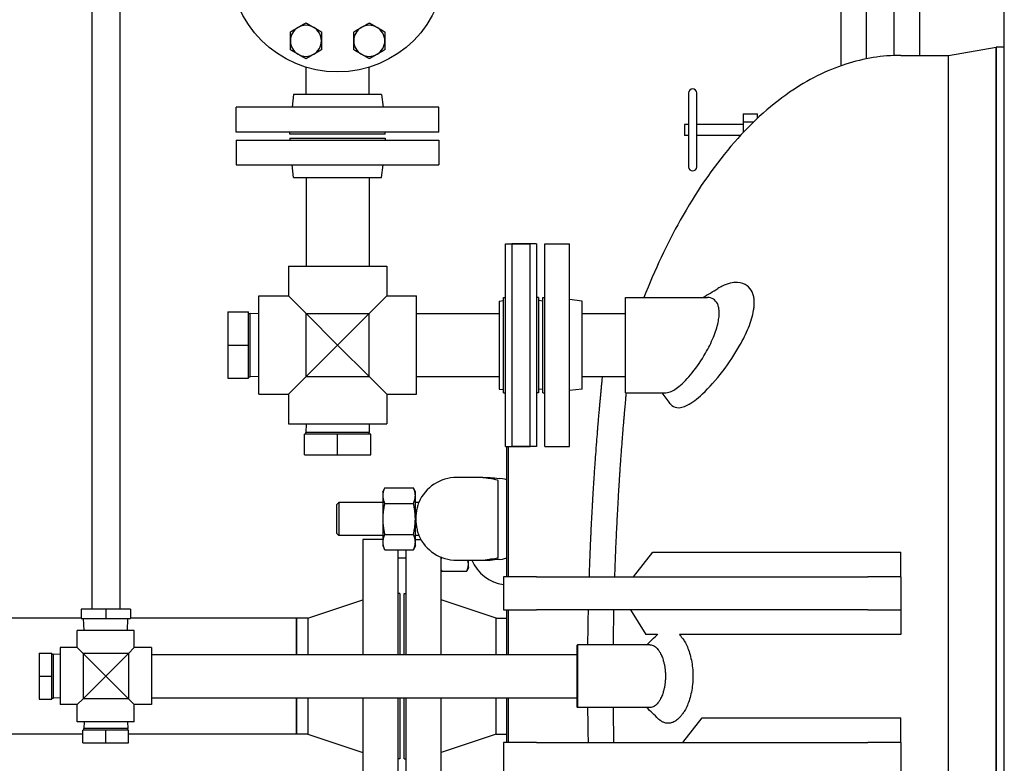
# Model space of a CAD drawing. Header units: inches. Extents: x 24 to 1128, y -94 to 748.
# Tile 480 of 546: x 464 to 494, y 577 to 600. Entities that reach past the tile are written whole.
import ezdxf

# ---------------------------------------------------------------- set-up
doc = ezdxf.new("R2010")
doc.units = ezdxf.units.IN
doc.header["$LTSCALE"] = 32
doc.header["$MEASUREMENT"] = 0
doc.layers.add('Dimension (ANSI)', color=7, linetype='Continuous', lineweight=25)
doc.layers.add('Visible (ANSI)', color=7, linetype='Continuous', lineweight=30)
doc.styles.add('Note Text (ANSI)', font='tahoma.ttf')
doc.dimstyles.new('Architectural (ANSI)', dxfattribs={"dimscale": 32, "dimtxt": 0.125, "dimasz": 0.098425, "dimexe": 0.125, "dimexo": 0.0625, "dimgap": 0.031496, "dimtad": 0, "dimtih": 1, "dimtoh": 1, "dimdec": 4, "dimrnd": 1e-08, "dimzin": 3, "dimdsep": 46, "dimlunit": 4, "dimtxsty": 'Note Text (ANSI)', "dimcen": 0.09, "dimdle": 0.393701, "dimclrd": 256, "dimclre": 256, "dimclrt": 256, "dimadec": 0, "dimazin": 3, "dimtfac": 0.96, "dimtofl": 0, "dimtmove": 0, "dimatfit": 3, "dimfxl": 1, "dimfrac": 2, "dimtolj": 1, "dimtzin": 12, "dimlwd": -1, "dimlwe": -1, "dimarcsym": 0})

# ---------------------------------------------------------------- blocks, each defined once
blk = doc.blocks.new('*D22')
at = {"layer": 'Defpoints', "color": 0, "transparency": 16777216}
for p in [(450.012, 697.62), (363.389, 480.059), (493.915, 480.059)]:
    blk.add_point(p, dxfattribs=at)
at = {"layer": 'Dimension (ANSI)', "transparency": 16777216}
for p, q in [((448.012, 697.62), (359.389, 697.62)), ((363.389, 694.471), (363.389, 595.373)), ((363.389, 483.209), (363.389, 588.307)), ((491.915, 480.059), (359.389, 480.059))]:
    blk.add_line(p, q, dxfattribs=at)
for points in [[(362.864, 694.471), (363.914, 694.471), (363.389, 697.62)], [(362.864, 483.209), (363.914, 483.209), (363.389, 480.059)]]:
    blk.add_solid(points, dxfattribs=at)
at = {"layer": 'Dimension (ANSI)', "transparency": 16777216, "insert": (350.24, 594.365), "char_height": 4, "attachment_point": 1, "style": 'Note Text (ANSI)'}
blk.add_mtext('\\A1;18\'-1 9/16"', dxfattribs=at)

msp = doc.modelspace()

# ---------------------------------------------------------------- linework, layer by layer
at = {"layer": 'Visible (ANSI)'}
for p, q in [((491.35199, 611.37141), (491.35199, 598.62141)), ((493.91529, 496.38341), (493.91529, 606.05891)), ((489.74449, 605.37141), (489.74449, 598.51688)), ((490.58449, 605.37141), (490.58449, 598.61737)), ((466.36449, 603.62141), (466.36449, 581.89314)), ((467.20449, 603.62141), (467.20449, 581.89314)), ((488.97699, 600.67091), (488.97699, 598.30489)), ((492.23014, 598.62141), (493.66727, 598.87141)), ((493.66727, 598.87141), (493.66727, 560.87141)), ((493.91529, 598.87141), (493.66727, 598.87141)), ((493.66727, 560.87141), (493.66727, 598.87141)), ((490.79029, 598.62141), (492.23014, 598.62141)), ((492.23014, 561.12141), (492.23014, 598.62141)), ((492.23014, 561.12141), (492.23014, 598.62141)), ((472.83449, 597.43641), (472.83449, 598.26336)), ((474.73449, 597.43641), (474.73449, 598.26336)), ((472.45615, 597.43641), (472.40949, 597.05641)), ((475.11283, 597.43641), (472.45615, 597.43641)), ((475.11283, 597.43641), (475.15949, 597.05641)), ((484.38299, 597.48755), (484.38299, 595.25527)), ((484.63102, 595.25527), (484.63102, 597.48755)), ((476.84449, 597.05641), (470.72449, 597.05641)), ((470.72449, 596.30641), (470.72449, 597.05641)), ((476.84449, 596.30641), (476.84449, 597.05641)), ((486.03063, 596.85443), (486.4637, 596.85443)), ((486.03063, 596.85443), (486.03063, 596.61292)), ((486.4637, 596.7227), (486.4637, 596.85443)), ((484.25898, 596.53873), (484.25898, 596.20409)), ((484.38299, 596.53873), (484.25898, 596.53873)), ((486.03063, 596.53873), (484.63102, 596.53873)), ((486.03063, 596.61292), (486.34836, 596.61292)), ((486.03063, 596.61292), (486.03063, 596.29095)), ((476.84449, 596.30641), (470.72449, 596.30641)), ((472.34449, 596.24641), (472.34449, 596.30641)), ((475.22449, 596.24641), (472.34449, 596.24641)), ((472.34449, 596.12141), (475.22449, 596.12141)), ((472.34449, 596.12141), (472.34449, 596.06141)), ((475.22449, 596.24641), (475.22449, 596.30641)), ((475.22449, 596.12141), (475.22449, 596.06141)), ((484.38299, 596.20409), (484.25898, 596.20409)), ((485.94961, 596.20409), (484.63102, 596.20409)), ((470.72449, 596.06141), (476.84449, 596.06141)), ((470.72449, 596.06141), (470.72449, 595.31141)), ((476.84449, 596.06141), (476.84449, 595.31141)), ((470.72449, 595.31141), (476.84449, 595.31141)), ((472.45615, 594.93141), (472.40949, 595.31141)), ((475.11283, 594.93141), (475.15949, 595.31141)), ((472.45615, 594.93141), (475.11283, 594.93141)), ((472.83449, 594.93141), (472.83449, 592.25141)), ((474.73449, 594.93141), (474.73449, 592.25141)), ((478.84949, 586.81141), (478.84949, 592.93141)), ((478.84949, 592.93141), (479.59949, 592.93141)), ((479.04199, 592.93141), (479.04199, 586.81141)), ((479.79199, 592.93141), (479.04199, 592.93141)), ((479.59949, 586.81141), (479.59949, 592.93141)), ((479.79199, 592.93141), (479.79199, 586.81141)), ((480.03699, 586.81141), (480.03699, 592.93141)), ((480.03699, 592.93141), (480.78699, 592.93141)), ((480.78699, 586.81141), (480.78699, 592.93141)), ((472.29949, 592.25141), (475.26949, 592.25141)), ((472.29949, 592.25141), (472.29949, 591.35641)), ((475.26949, 592.25141), (475.26949, 591.35641)), ((471.40449, 588.38641), (471.40449, 591.35641)), ((471.40449, 591.35641), (472.29949, 591.35641)), ((472.83249, 590.82341), (472.29949, 591.35641)), ((475.26949, 591.35641), (474.73649, 590.82341)), ((475.26949, 591.35641), (476.16449, 591.35641)), ((476.16449, 588.38641), (476.16449, 591.35641)), ((478.66199, 591.19975), (478.78949, 591.21541)), ((478.66199, 591.19975), (478.66199, 588.54307)), ((478.78949, 588.43141), (478.78949, 591.31141)), ((478.78949, 591.31141), (478.84949, 591.31141)), ((479.85199, 591.31141), (479.79199, 591.31141)), ((479.85199, 591.31141), (479.85199, 588.43141)), ((479.97699, 591.20006), (479.85199, 591.21541)), ((479.97699, 588.43141), (479.97699, 591.31141)), ((479.97699, 591.31141), (480.03699, 591.31141)), ((481.16699, 591.19975), (480.78699, 591.24641)), ((481.16699, 588.54307), (481.16699, 591.19975)), ((482.47699, 588.43391), (482.47699, 591.30891)), ((482.47699, 591.30891), (484.95377, 591.30891)), ((470.47449, 590.87141), (471.09449, 590.87141)), ((470.47449, 590.87141), (470.47449, 589.87141)), ((471.09449, 589.87141), (471.09449, 590.87141)), ((471.09449, 590.82789), (471.14783, 590.82789)), ((471.14783, 588.91493), (471.14783, 590.82789)), ((471.40449, 590.81986), (471.14783, 590.82789)), ((472.83249, 588.91941), (472.83249, 590.82341)), ((473.78449, 589.87141), (472.83249, 590.82341)), ((472.83249, 590.82341), (474.73649, 590.82341)), ((474.73649, 590.82341), (473.78449, 589.87141)), ((474.73649, 588.91941), (474.73649, 590.82341)), ((476.16449, 590.82141), (478.66199, 590.82141)), ((481.16699, 590.82141), (482.47699, 590.82141)), ((481.16699, 590.82141), (482.47699, 590.82141)), ((470.47449, 589.87141), (471.09449, 589.87141)), ((470.47449, 589.87141), (470.47449, 588.87141)), ((471.09449, 588.87141), (471.09449, 589.87141)), ((472.83249, 588.91941), (473.78449, 589.87141)), ((473.78449, 589.87141), (474.73649, 588.91941)), ((470.47449, 588.87141), (471.09449, 588.87141)), ((471.09449, 588.91493), (471.14783, 588.91493)), ((471.40449, 588.92295), (471.14783, 588.91493)), ((472.29949, 588.38641), (472.83249, 588.91941)), ((472.83249, 588.91941), (474.73649, 588.91941)), ((474.73649, 588.91941), (475.26949, 588.38641)), ((476.16449, 588.92141), (478.66199, 588.92141)), ((481.16699, 588.92141), (482.47699, 588.92141)), ((481.16699, 588.92141), (482.47699, 588.92141)), ((471.40449, 588.38641), (472.29949, 588.38641)), ((472.29949, 588.38641), (472.29949, 587.49141)), ((475.26949, 588.38641), (476.16449, 588.38641)), ((475.26949, 588.38641), (475.26949, 587.49141)), ((478.66199, 588.54307), (478.78949, 588.52741)), ((478.78949, 588.43141), (478.84949, 588.43141)), ((479.85199, 588.43141), (479.79199, 588.43141)), ((479.97699, 588.54276), (479.85199, 588.52741)), ((479.97699, 588.43141), (480.03699, 588.43141)), ((481.16699, 588.54307), (480.78699, 588.49641)), ((482.47699, 588.43391), (483.69441, 588.43391)), ((472.29949, 587.49141), (475.26949, 587.49141)), ((472.83603, 587.49141), (472.82801, 587.23475)), ((474.73294, 587.49141), (474.74096, 587.23475)), ((472.78449, 586.56141), (472.78449, 587.18141)), ((473.78449, 587.18141), (472.78449, 587.18141)), ((474.74096, 587.23475), (472.82801, 587.23475)), ((472.82801, 587.18141), (472.82801, 587.23475)), ((474.78449, 587.18141), (473.78449, 587.18141)), ((473.78449, 586.56141), (473.78449, 587.18141)), ((474.74096, 587.18141), (474.74096, 587.23475)), ((474.78449, 586.56141), (474.78449, 587.18141)), ((478.84949, 586.81141), (479.59949, 586.81141)), ((478.88144, 586.81135), (478.88144, 582.87141)), ((478.94394, 582.87141), (478.94394, 586.81135)), ((479.79199, 586.81141), (479.04199, 586.81141)), ((480.03699, 586.81141), (480.78699, 586.81141)), ((472.78449, 586.56141), (473.78449, 586.56141)), ((473.78449, 586.56141), (474.78449, 586.56141)), ((477.63144, 585.87141), (477.38144, 585.87141)), ((478.16838, 585.87141), (477.63144, 585.87141)), ((478.16838, 585.87141), (478.3947, 585.87141)), ((478.63144, 585.4344), (478.63144, 585.77436)), ((475.14744, 585.43391), (475.20606, 585.5596)), ((475.14744, 585.43391), (475.14744, 585.32506)), ((475.20606, 585.5596), (476.07283, 585.5596)), ((476.13144, 585.43391), (476.07283, 585.5596)), ((476.13144, 585.32506), (476.13144, 585.43391)), ((478.63144, 583.80842), (478.63144, 585.4344)), ((473.75644, 585.05891), (473.81894, 585.12141)), ((473.81894, 585.12141), (473.81894, 584.12141)), ((475.14744, 585.12141), (473.81894, 585.12141)), ((475.14744, 585.32506), (475.14744, 584.62141)), ((476.13144, 584.62141), (476.13144, 585.32506)), ((476.2358, 585.12141), (476.13144, 585.12141)), ((473.75644, 584.18391), (473.75644, 585.05891)), ((475.20606, 585.09051), (476.07283, 585.09051)), ((475.14744, 584.62141), (475.14744, 583.91776)), ((476.13144, 583.91776), (476.13144, 584.62141)), ((473.75644, 584.18391), (473.81894, 584.12141)), ((475.14744, 584.12141), (473.81894, 584.12141)), ((474.54529, 583.99641), (474.54529, 580.52891)), ((475.14744, 583.99641), (474.54529, 583.99641)), ((475.14744, 583.91776), (475.14744, 583.80891)), ((475.20606, 584.15231), (476.07283, 584.15231)), ((476.2358, 584.12141), (476.13144, 584.12141)), ((476.13144, 583.99641), (476.29891, 583.99641)), ((476.13144, 583.80891), (476.13144, 583.91776)), ((475.14744, 583.80891), (475.20606, 583.68322)), ((475.20606, 583.68322), (476.07283, 583.68322)), ((475.60529, 583.68322), (475.60529, 580.52891)), ((475.85029, 580.52891), (475.85029, 583.68322)), ((476.13144, 583.80891), (476.07283, 583.68322)), ((478.63144, 583.46846), (478.63144, 583.80842)), ((482.71777, 582.87141), (483.30616, 583.61664)), ((483.30616, 583.61664), (490.79029, 583.61664)), ((490.79029, 582.87141), (490.79029, 583.61664)), ((475.85029, 583.43391), (475.60529, 583.43391)), ((476.91029, 580.52891), (476.91029, 583.4636)), ((476.92639, 583.45675), (476.9275, 583.45675)), ((477.38144, 583.37141), (477.63144, 583.37141)), ((477.63144, 583.37141), (478.16838, 583.37141)), ((477.73352, 583.24896), (477.73352, 583.37141)), ((478.16838, 583.37141), (478.3947, 583.37141)), ((476.91029, 583.0757), (476.92625, 583.04148)), ((476.92639, 583.04118), (477.68165, 583.04118)), ((477.73352, 583.15241), (477.68179, 583.04148)), ((477.73352, 583.15241), (477.73352, 583.24896)), ((479.79029, 582.87141), (478.79029, 582.87141)), ((478.79029, 582.87141), (478.79029, 581.87141)), ((479.79029, 582.87141), (489.79029, 582.87141)), ((490.79029, 582.87141), (489.79029, 582.87141)), ((490.79029, 582.87141), (490.79029, 581.87141)), ((472.88529, 581.62141), (474.54529, 582.18141)), ((475.66529, 582.37141), (475.60529, 582.37141)), ((475.66529, 582.37141), (475.66529, 580.52891)), ((475.79029, 580.52891), (475.79029, 582.37141)), ((475.79029, 582.37141), (475.85029, 582.37141)), ((478.57029, 581.62141), (476.91029, 582.18141)), ((466.03646, 581.89314), (466.03646, 581.61755)), ((466.78449, 581.89314), (466.03646, 581.89314)), ((466.78449, 581.89314), (466.78449, 581.61755)), ((467.53252, 581.89314), (466.78449, 581.89314)), ((467.53252, 581.89314), (467.53252, 581.61755)), ((478.79029, 581.87141), (479.79029, 581.87141)), ((478.88144, 581.87139), (478.88144, 580.5289)), ((478.94394, 580.5289), (478.94394, 581.87139)), ((489.79029, 581.87141), (479.79029, 581.87141)), ((482.62962, 581.87141), (483.08616, 581.12618)), ((489.79029, 581.87141), (490.79029, 581.87141)), ((490.79029, 581.87141), (490.79029, 581.12618)), ((466.03646, 581.62141), (463.54529, 581.62141)), ((466.03646, 581.61755), (466.78449, 581.61755)), ((466.12714, 581.25141), (466.1157, 581.61755)), ((466.78449, 581.61755), (467.53252, 581.61755)), ((467.44184, 581.25141), (467.45328, 581.61755)), ((472.54529, 581.62141), (467.53252, 581.62141)), ((472.54529, 581.62141), (472.54529, 580.52891)), ((472.88529, 581.62141), (472.54529, 581.62141)), ((472.54529, 580.52891), (472.54529, 581.62141)), ((472.88529, 581.62141), (472.88529, 580.52891)), ((478.57029, 580.52891), (478.57029, 581.62141)), ((478.57029, 581.62141), (478.88144, 581.62141)), ((467.64549, 581.25141), (465.92349, 581.25141)), ((465.92349, 580.73241), (465.92349, 581.25141)), ((467.64549, 580.73241), (467.64549, 581.25141)), ((483.43402, 581.12618), (483.08616, 581.12618)), ((465.40449, 580.73241), (465.40449, 579.01041)), ((465.92349, 580.73241), (465.40449, 580.73241)), ((466.10049, 580.55541), (465.92349, 580.73241)), ((467.64549, 580.73241), (467.46849, 580.55541)), ((468.16449, 580.73241), (467.64549, 580.73241)), ((468.16449, 580.73241), (468.16449, 579.01041)), ((481.01348, 580.80578), (481.0291, 580.82141)), ((481.01348, 578.93703), (481.01348, 580.80578)), ((481.0291, 580.82141), (481.0291, 578.92141)), ((483.21051, 580.82141), (481.0291, 580.82141)), ((464.77449, 580.56141), (465.15449, 580.56141)), ((464.77449, 580.56141), (464.77449, 579.87141)), ((465.15449, 579.87141), (465.15449, 580.56141)), ((465.15449, 580.53478), (465.20783, 580.53478)), ((465.20783, 579.20804), (465.20783, 580.53478)), ((465.40449, 580.52863), (465.20783, 580.53478)), ((466.10049, 580.55541), (466.10049, 579.18741)), ((466.78449, 579.87141), (466.10049, 580.55541)), ((467.46849, 580.55541), (466.10049, 580.55541)), ((467.46849, 580.55541), (466.78449, 579.87141)), ((467.46849, 580.55541), (467.46849, 579.18741)), ((468.16449, 580.52891), (481.01348, 580.52891)), ((464.77449, 579.87141), (465.15449, 579.87141)), ((464.77449, 579.87141), (464.77449, 579.18141)), ((465.15449, 579.18141), (465.15449, 579.87141)), ((466.10049, 579.18741), (466.78449, 579.87141)), ((466.78449, 579.87141), (467.46849, 579.18741)), ((464.77449, 579.18141), (465.15449, 579.18141)), ((465.15449, 579.20804), (465.20783, 579.20804)), ((465.40449, 579.21418), (465.20783, 579.20804)), ((465.92349, 579.01041), (466.10049, 579.18741)), ((467.46849, 579.18741), (466.10049, 579.18741)), ((467.46849, 579.18741), (467.64549, 579.01041)), ((468.16449, 579.21391), (481.01348, 579.21391)), ((472.54529, 579.21391), (472.54529, 578.12141)), ((472.54529, 578.12141), (472.54529, 579.21391)), ((472.88529, 579.21391), (472.88529, 578.12141)), ((474.54529, 579.21391), (474.54529, 575.74641)), ((475.60529, 579.21391), (475.60529, 576.05952)), ((475.66529, 579.21391), (475.66529, 577.37141)), ((475.79029, 577.37141), (475.79029, 579.21391)), ((475.85029, 576.05952), (475.85029, 579.21391)), ((476.91029, 576.27922), (476.91029, 579.21391)), ((478.57029, 578.12141), (478.57029, 579.21391)), ((478.88144, 579.21392), (478.88144, 577.87142)), ((478.94394, 577.87142), (478.94394, 579.21392)), ((465.92349, 579.01041), (465.40449, 579.01041)), ((465.92349, 578.49141), (465.92349, 579.01041)), ((468.16449, 579.01041), (467.64549, 579.01041)), ((467.64549, 578.49141), (467.64549, 579.01041)), ((481.01348, 578.93703), (481.0291, 578.92141)), ((483.21051, 578.92141), (481.0291, 578.92141)), ((484.2095, 577.87141), (484.79132, 578.61565)), ((484.79132, 578.61565), (490.79029, 578.61565)), ((490.79029, 577.87141), (490.79029, 578.61565)), ((467.64549, 578.49141), (465.92349, 578.49141)), ((466.12726, 578.49141), (466.12112, 578.29475)), ((467.44786, 578.29475), (466.12112, 578.29475)), ((466.12112, 578.24141), (466.12112, 578.29475)), ((467.44171, 578.49141), (467.44786, 578.29475)), ((467.44786, 578.24141), (467.44786, 578.29475)), ((466.09449, 578.12141), (463.54529, 578.12141)), ((466.78449, 578.24141), (466.09449, 578.24141)), ((466.09449, 577.86141), (466.09449, 578.24141)), ((467.47449, 578.24141), (466.78449, 578.24141)), ((466.78449, 577.86141), (466.78449, 578.24141)), ((467.47449, 577.86141), (467.47449, 578.24141)), ((472.54529, 578.12141), (467.47449, 578.12141)), ((472.88529, 578.12141), (472.54529, 578.12141)), ((472.88529, 578.12141), (474.54529, 577.56141)), ((478.57029, 578.12141), (476.91029, 577.56141)), ((478.57029, 578.12141), (478.88144, 578.12141)), ((466.09449, 577.86141), (466.78449, 577.86141)), ((466.78449, 577.86141), (467.47449, 577.86141)), ((479.79029, 577.87141), (478.79029, 577.87141)), ((478.79029, 577.87141), (478.79029, 576.87141)), ((479.79029, 577.87141), (489.79029, 577.87141)), ((490.79029, 577.87141), (489.79029, 577.87141)), ((490.79029, 577.87141), (490.79029, 576.87141)), ((475.66529, 577.37141), (475.60529, 577.37141)), ((475.79029, 577.37141), (475.85029, 577.37141))]:
    msp.add_line(p, q, dxfattribs=at)
msp.add_circle((473.78449, 601.37141), 3.25, dxfattribs=at)
for centre, radius, start, end in [((472.82778, 599.06171), 0.469, 120, 180), ((472.82778, 599.06171), 0.469, 60, 120), ((472.82778, 599.06171), 0.469, 0, 60), ((474.7412, 599.06171), 0.469, 120, 180), ((474.7412, 599.06171), 0.469, 60, 120), ((474.7412, 599.06171), 0.469, 0, 60), ((472.82778, 599.06171), 0.469, 180, 240), ((472.82778, 599.06171), 0.469, 300, 0), ((474.7412, 599.06171), 0.469, 180, 240), ((474.7412, 599.06171), 0.469, 300, 0), ((472.82778, 599.06171), 0.469, 240, 300), ((474.7412, 599.06171), 0.469, 240, 300), ((484.50701, 597.48755), 0.12402, 0, 180), ((484.50701, 595.25527), 0.12402, 180, 0), ((477.38144, 584.62141), 1.25, 90, 156.421822), ((477.38144, 584.62141), 1.25, 203.578178, 270), ((478.98352, 583.87141), 1.25, 203.578178, 261.107399)]:
    msp.add_arc(centre, radius, start, end, dxfattribs=at)
for centre, major_axis, start_param, end_param in [((487.28144, 586.05131), (-9.65, 0), 0.40039701, 0.46748636), ((476.88144, 585.80021), (2, 0), 0, 0.46748636), ((487.28144, 583.19151), (9.65, 0), 2.67410629, 2.74119564), ((476.88144, 583.44261), (-2, 0), 2.67410629, 3.14159265)]:
    msp.add_ellipse(centre, major_axis=major_axis, ratio=0.04782887, start_param=start_param, end_param=end_param, dxfattribs=at)
for points, weights in [([(472.35878, 599.33249), (472.48445, 599.40504), (472.59328, 599.46788)], [1, 1.0379548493, 1]), ([(472.59328, 599.46788), (472.70211, 599.53071), (472.82778, 599.60327)], [1, 1.0379548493, 1]), ([(472.82778, 599.60327), (472.95345, 599.53071), (473.06228, 599.46788)], [1, 1.0379548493, 1]), ([(473.06228, 599.46788), (473.17111, 599.40504), (473.29678, 599.33249)], [1, 1.0379548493, 1]), ([(474.2722, 599.33249), (474.39787, 599.40504), (474.5067, 599.46788)], [1, 1.0379548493, 1]), ([(474.5067, 599.46788), (474.61553, 599.53071), (474.7412, 599.60327)], [1, 1.0379548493, 1]), ([(474.7412, 599.60327), (474.86687, 599.53071), (474.9757, 599.46788)], [1, 1.0379548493, 1]), ([(474.9757, 599.46788), (475.08453, 599.40504), (475.2102, 599.33249)], [1, 1.0379548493, 1]), ([(472.35878, 599.06171), (472.35878, 599.18738), (472.35878, 599.33249)], [1, 1.0379548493, 1]), ([(473.29678, 599.33249), (473.29678, 599.18738), (473.29678, 599.06171)], [1, 1.0379548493, 1]), ([(474.2722, 599.06171), (474.2722, 599.18738), (474.2722, 599.33249)], [1, 1.0379548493, 1]), ([(475.2102, 599.33249), (475.2102, 599.18738), (475.2102, 599.06171)], [1, 1.0379548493, 1]), ([(472.35878, 598.79093), (472.35878, 598.93604), (472.35878, 599.06171)], [1, 1.0379548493, 1]), ([(472.59328, 598.65554), (472.48445, 598.71838), (472.35878, 598.79093)], [1, 1.0379548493, 1]), ([(473.29678, 598.79093), (473.17111, 598.71838), (473.06228, 598.65554)], [1, 1.0379548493, 1]), ([(473.29678, 599.06171), (473.29678, 598.93604), (473.29678, 598.79093)], [1, 1.0379548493, 1]), ([(474.2722, 598.79093), (474.2722, 598.93604), (474.2722, 599.06171)], [1, 1.0379548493, 1]), ([(474.5067, 598.65554), (474.39787, 598.71838), (474.2722, 598.79093)], [1, 1.0379548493, 1]), ([(475.2102, 598.79093), (475.08453, 598.71838), (474.9757, 598.65554)], [1, 1.0379548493, 1]), ([(475.2102, 599.06171), (475.2102, 598.93604), (475.2102, 598.79093)], [1, 1.0379548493, 1]), ([(472.82778, 598.52016), (472.70211, 598.59271), (472.59328, 598.65554)], [1, 1.0379548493, 1]), ([(473.06228, 598.65554), (472.95345, 598.59271), (472.82778, 598.52016)], [1, 1.0379548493, 1]), ([(474.7412, 598.52016), (474.61553, 598.59271), (474.5067, 598.65554)], [1, 1.0379548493, 1]), ([(474.9757, 598.65554), (474.86687, 598.59271), (474.7412, 598.52016)], [1, 1.0379548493, 1]), ([(475.20606, 585.5596), (475.14744, 585.43391), (475.14744, 585.32506)], [1, 1.0379548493, 1]), ([(476.13144, 585.32506), (476.13144, 585.43391), (476.07283, 585.5596)], [1, 1.0379548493, 1]), ([(475.14744, 585.32506), (475.14744, 585.2162), (475.20606, 585.09051)], [1, 1.0379548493, 1]), ([(476.07283, 585.09051), (476.13144, 585.2162), (476.13144, 585.32506)], [1, 1.0379548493, 1]), ([(475.20606, 585.09051), (475.14744, 584.83912), (475.14744, 584.62141)], [1, 1.0379548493, 1]), ([(476.13144, 584.62141), (476.13144, 584.83912), (476.07283, 585.09051)], [1, 1.0379548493, 1]), ([(475.14744, 584.62141), (475.14744, 584.4037), (475.20606, 584.15231)], [1, 1.0379548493, 1]), ([(476.07283, 584.15231), (476.13144, 584.4037), (476.13144, 584.62141)], [1, 1.0379548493, 1]), ([(475.20606, 584.15231), (475.14744, 584.02662), (475.14744, 583.91776)], [1, 1.0379548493, 1]), ([(475.14744, 583.91776), (475.14744, 583.80891), (475.20606, 583.68322)], [1, 1.0379548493, 1]), ([(476.13144, 583.91776), (476.13144, 584.02662), (476.07283, 584.15231)], [1, 1.0379548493, 1]), ([(476.07283, 583.68322), (476.13144, 583.80891), (476.13144, 583.91776)], [1, 1.0379548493, 1]), ([(476.92639, 583.45675), (476.91755, 583.43778), (476.91029, 583.41959)], [1, 1.00627008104, 1.01046854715]), ([(476.92628, 583.45723), (476.92633, 583.45699), (476.92639, 583.45675)], [1.0000783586, 1.00003921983, 1]), ([(477.73352, 583.24896), (477.73352, 583.30851), (477.71465, 583.37141)], [1, 1.02310129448, 1.01808129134]), ([(476.91029, 583.07834), (476.91755, 583.06015), (476.92639, 583.04118)], [1.01046854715, 1.00627008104, 1]), ([(476.92639, 583.04118), (476.92632, 583.04133), (476.92625, 583.04148)], [1, 1.00004981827, 1.00009950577]), ([(477.68165, 583.04118), (477.73352, 583.15253), (477.73352, 583.24896)], [1, 1.0379548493, 1]), ([(477.68179, 583.04148), (477.68172, 583.04133), (477.68165, 583.04118)], [1.00009950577, 1.00004981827, 1])]:
    msp.add_rational_spline(points, weights, degree=2, dxfattribs=at)
for points, knots in [([(490.79029, 598.62141), (490.23129, 598.62141), (489.67268, 598.53135), (488.54303, 598.16741), (487.97459, 597.88045), (486.80473, 597.07422), (486.2118, 596.52556), (485.10719, 595.22739), (484.59528, 594.4776), (483.72851, 592.9241), (483.36172, 592.14294), (483.0321, 591.30891)], [0, 0, 0, 0, 0.159713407, 0.159713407, 0.331843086, 0.331843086, 0.531261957, 0.531261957, 0.730680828, 0.730680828, 0.901923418, 0.901923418, 0.901923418, 0.901923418]), ([(483.82811, 588.10141), (483.83107, 588.0974), (483.83407, 588.09348), (483.83713, 588.08967), (483.88797, 588.02618), (483.9523, 587.9907), (484.11892, 587.96963), (484.22508, 587.99632), (484.48455, 588.1264), (484.64179, 588.24503), (485.00387, 588.58317), (485.21207, 588.81851), (485.60319, 589.33234), (485.78084, 589.59889), (486.02914, 590.0388), (486.11864, 590.21786), (486.26448, 590.57671), (486.31942, 590.75442), (486.35402, 590.96445), (486.35926, 591.00685), (486.36438, 591.0719), (486.36558, 591.09528), (486.36655, 591.13762), (486.36651, 591.15668), (486.36535, 591.19809), (486.36399, 591.22025), (486.35809, 591.28188), (486.35183, 591.31983), (486.33247, 591.40041), (486.31811, 591.44157), (486.26334, 591.55814), (486.21218, 591.6199), (486.06941, 591.7266), (485.97036, 591.75801), (485.7186, 591.77075), (485.55813, 591.73072), (485.35233, 591.62953), (485.30912, 591.60558), (485.2658, 591.57889)], [34.23364595, 34.23364595, 34.23364595, 34.23364595, 34.32286471, 34.32286471, 34.32286471, 35.80728506, 35.80728506, 37.60739687, 37.60739687, 39.81655036, 39.81655036, 42.48412048, 42.48412048, 44.96809272, 44.96809272, 46.58270325, 46.58270325, 48.21651639, 48.21651639, 48.64198315, 48.64198315, 48.88711474, 48.88711474, 49.09407152, 49.09407152, 49.34477196, 49.34477196, 49.80897703, 49.80897703, 50.38965513, 50.38965513, 51.61412338, 51.61412338, 53.26402451, 53.26402451, 55.49633706, 55.49633706, 56.0851961, 56.0851961, 56.0851961, 56.0851961]), ([(483.69441, 588.43391), (483.72433, 588.43391), (483.75609, 588.43881), (483.8802, 588.4742), (483.98163, 588.53386), (484.21842, 588.72441), (484.35608, 588.86747), (484.63135, 589.20994), (484.76961, 589.41108), (484.9825, 589.78155), (485.06408, 589.94356), (485.19436, 590.25943), (485.24415, 590.41145), (485.28632, 590.61233), (485.29509, 590.66739), (485.30322, 590.74733), (485.30508, 590.77375), (485.30677, 590.82011), (485.30694, 590.84026), (485.30603, 590.88212), (485.30478, 590.90364), (485.29943, 590.95953), (485.29394, 590.99241), (485.27737, 591.05994), (485.2654, 591.09332), (485.22104, 591.18395), (485.18073, 591.2292), (485.08061, 591.29319), (485.01973, 591.30891), (484.95378, 591.30891)], [25.93316069, 25.93316069, 25.93316069, 25.93316069, 26.50415136, 26.50415136, 28.06105512, 28.06105512, 29.95158226, 29.95158226, 31.8756514, 31.8756514, 33.24013465, 33.24013465, 34.51222831, 34.51222831, 35.01397029, 35.01397029, 35.27115999, 35.27115999, 35.47761363, 35.47761363, 35.71133356, 35.71133356, 36.10564474, 36.10564474, 36.58155263, 36.58155263, 37.5521907, 37.5521907, 38.61249984, 38.61249984, 38.61249984, 38.61249984]), ([(481.3854, 582.87141), (481.38891, 582.98013), (481.39261, 583.08847), (481.39648, 583.19629), (481.39679, 583.205), (481.39711, 583.21371), (481.39742, 583.22241), (481.39774, 583.23121), (481.39806, 583.24001), (481.39838, 583.24881), (481.40077, 583.3144), (481.40323, 583.37984), (481.40574, 583.44509), (481.40652, 583.46524), (481.4073, 583.48537), (481.40809, 583.50549), (481.40846, 583.51487), (481.40883, 583.52426), (481.4092, 583.53364), (481.41405, 583.65622), (481.41912, 583.77814), (481.4244, 583.89925), (481.4275, 583.97054), (481.43068, 584.04157), (481.43393, 584.11233), (481.43442, 584.12291), (481.4349, 584.13349), (481.43539, 584.14407), (481.4395, 584.23295), (481.44372, 584.32139), (481.44805, 584.40934), (481.4486, 584.42043), (481.44914, 584.43152), (481.44969, 584.44261), (481.45123, 584.47357), (481.45277, 584.50448), (481.45433, 584.53532), (481.46224, 584.69161), (481.47047, 584.84637), (481.47898, 584.99926), (481.47965, 585.01123), (481.48032, 585.02319), (481.48099, 585.03514), (481.48322, 585.07487), (481.48547, 585.11447), (481.48773, 585.15394), (481.48922, 585.17983), (481.49072, 585.20566), (481.49222, 585.23144), (481.49338, 585.25137), (481.49455, 585.27128), (481.49572, 585.29115), (481.49645, 585.3035), (481.49718, 585.31584), (481.49791, 585.32817), (481.50641, 585.47135), (481.51515, 585.61277), (481.52408, 585.75203), (481.52632, 585.78694), (481.52857, 585.82173), (481.53083, 585.8564), (481.53167, 585.8692), (481.53251, 585.88199), (481.53334, 585.89475), (481.53852, 585.97354), (481.54376, 586.05168), (481.54906, 586.1291), (481.54994, 586.14198), (481.55082, 586.15483), (481.5517, 586.16767), (481.55537, 586.22096), (481.55906, 586.2739), (481.56277, 586.32646), (481.57057, 586.43691), (481.57846, 586.54582), (481.58642, 586.65298), (481.58738, 586.66585), (481.58834, 586.67868), (481.58929, 586.69149), (481.59388, 586.75284), (481.59849, 586.81361), (481.60311, 586.87376), (481.60387, 586.8837), (481.60463, 586.89361), (481.6054, 586.90352), (481.60638, 586.91625), (481.60736, 586.92896), (481.60835, 586.94164), (481.61673, 587.04963), (481.62516, 587.15566), (481.63359, 587.25946), (481.63689, 587.30004), (481.64019, 587.34028), (481.64348, 587.38017), (481.64375, 587.38339), (481.64401, 587.38661), (481.64428, 587.38983), (481.64502, 587.39878), (481.64576, 587.40772), (481.6465, 587.41664), (481.65181, 587.48052), (481.65711, 587.54355), (481.66241, 587.60565), (481.66341, 587.61744), (481.66442, 587.62919), (481.66542, 587.64091), (481.67211, 587.71903), (481.67878, 587.79561), (481.68539, 587.87045), (481.68868, 587.90776), (481.69197, 587.94471), (481.69524, 587.98127), (481.69586, 587.98816), (481.69648, 587.99503), (481.69709, 588.00189), (481.69745, 588.0059), (481.69781, 588.00989), (481.69817, 588.01389), (481.70185, 588.05473), (481.70551, 588.09506), (481.70914, 588.13484), (481.7101, 588.14528), (481.71105, 588.15568), (481.712, 588.16604), (481.71649, 588.21503), (481.72095, 588.26314), (481.72536, 588.31031), (481.72898, 588.34903), (481.73257, 588.3872), (481.73613, 588.42479), (481.73702, 588.43416), (481.73791, 588.4435), (481.73879, 588.4528), (481.74227, 588.4894), (481.74573, 588.52545), (481.74915, 588.56092), (481.74999, 588.56973), (481.75084, 588.5785), (481.75169, 588.58723), (481.75555, 588.62725), (481.75937, 588.66645), (481.76314, 588.70483), (481.76681, 588.74228), (481.77043, 588.77896), (481.774, 588.81485), (481.77476, 588.82251), (481.77552, 588.83014), (481.77628, 588.83774), (481.77911, 588.86615), (481.7819, 588.89404), (481.78466, 588.92141)], [0.76682427, 0.76682427, 0.76682427, 0.76682427, 0.772687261, 0.772687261, 0.772687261, 0.773160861, 0.773160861, 0.773160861, 0.773640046, 0.773640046, 0.773640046, 0.777212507, 0.777212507, 0.777212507, 0.778315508, 0.778315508, 0.778315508, 0.778830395, 0.778830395, 0.778830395, 0.785558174, 0.785558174, 0.785558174, 0.789518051, 0.789518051, 0.789518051, 0.79011052, 0.79011052, 0.79011052, 0.795090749, 0.795090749, 0.795090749, 0.795719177, 0.795719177, 0.795719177, 0.797475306, 0.797475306, 0.797475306, 0.806374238, 0.806374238, 0.806374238, 0.807070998, 0.807070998, 0.807070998, 0.809387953, 0.809387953, 0.809387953, 0.810907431, 0.810907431, 0.810907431, 0.812082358, 0.812082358, 0.812082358, 0.812812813, 0.812812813, 0.812812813, 0.821297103, 0.821297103, 0.821297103, 0.823424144, 0.823424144, 0.823424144, 0.824209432, 0.824209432, 0.824209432, 0.829056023, 0.829056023, 0.829056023, 0.829862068, 0.829862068, 0.829862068, 0.83320882, 0.83320882, 0.83320882, 0.840242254, 0.840242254, 0.840242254, 0.841086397, 0.841086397, 0.841086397, 0.845128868, 0.845128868, 0.845128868, 0.845796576, 0.845796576, 0.845796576, 0.846655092, 0.846655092, 0.846655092, 0.853967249, 0.853967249, 0.853967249, 0.856826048, 0.856826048, 0.856826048, 0.857057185, 0.857057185, 0.857057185, 0.857699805, 0.857699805, 0.857699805, 0.862301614, 0.862301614, 0.862301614, 0.863175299, 0.863175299, 0.863175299, 0.868998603, 0.868998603, 0.868998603, 0.871901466, 0.871901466, 0.871901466, 0.872448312, 0.872448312, 0.872448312, 0.872767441, 0.872767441, 0.872767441, 0.876030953, 0.876030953, 0.876030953, 0.876887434, 0.876887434, 0.876887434, 0.880936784, 0.880936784, 0.880936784, 0.88426197, 0.88426197, 0.88426197, 0.885090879, 0.885090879, 0.885090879, 0.88835383, 0.88835383, 0.88835383, 0.889164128, 0.889164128, 0.889164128, 0.892877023, 0.892877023, 0.892877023, 0.896499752, 0.896499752, 0.896499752, 0.89727382, 0.89727382, 0.89727382, 0.90016897, 0.90016897, 0.90016897, 0.90016897]), ([(482.15577, 582.87141), (482.16071, 583.02544), (482.16602, 583.17886), (482.17167, 583.33137), (482.17201, 583.34046), (482.17235, 583.34954), (482.17269, 583.35863), (482.17303, 583.36782), (482.17337, 583.377), (482.17372, 583.38619), (482.1763, 583.45465), (482.17895, 583.52298), (482.18167, 583.59116), (482.18251, 583.6122), (482.18335, 583.63324), (482.1842, 583.65425), (482.1846, 583.66406), (482.185, 583.67387), (482.1854, 583.68368), (482.19064, 583.81178), (482.19612, 583.93929), (482.20183, 584.06598), (482.20518, 584.14054), (482.20863, 584.21491), (482.21214, 584.28902), (482.21267, 584.30011), (482.2132, 584.3112), (482.21373, 584.32227), (482.21818, 584.41539), (482.22276, 584.5081), (482.22745, 584.6003), (482.22804, 584.61194), (482.22864, 584.62356), (482.22923, 584.63518), (482.23089, 584.66765), (482.23257, 584.70005), (482.23426, 584.73238), (482.24284, 584.89622), (482.25179, 585.05895), (482.26107, 585.21974), (482.2618, 585.23233), (482.26252, 585.24491), (482.26325, 585.25748), (482.26568, 585.29926), (482.26813, 585.34091), (482.2706, 585.38242), (482.27222, 585.40963), (482.27385, 585.43681), (482.27549, 585.46395), (482.27675, 585.48493), (482.27803, 585.50589), (482.2793, 585.52682), (482.2801, 585.53983), (482.2809, 585.55284), (482.28169, 585.56583), (482.29098, 585.71671), (482.30054, 585.86606), (482.31031, 586.01308), (482.31277, 586.04993), (482.31523, 586.0867), (482.31771, 586.12336), (482.31863, 586.13689), (482.31955, 586.15041), (482.32047, 586.16392), (482.32615, 586.24727), (482.33191, 586.33005), (482.33773, 586.41209), (482.3387, 586.42574), (482.33967, 586.43936), (482.34064, 586.45296), (482.34467, 586.50945), (482.34873, 586.56557), (482.35282, 586.62128), (482.3614, 586.73836), (482.37012, 586.85417), (482.37892, 586.96828), (482.37998, 586.98197), (482.38104, 586.99564), (482.3821, 587.00929), (482.38717, 587.07463), (482.39228, 587.13939), (482.3974, 587.20349), (482.39824, 587.21408), (482.39909, 587.22465), (482.39994, 587.23521), (482.40102, 587.24879), (482.40211, 587.26234), (482.40321, 587.27587), (482.4125, 587.39111), (482.42189, 587.50465), (482.43129, 587.61579), (482.43496, 587.65925), (482.43864, 587.70234), (482.44231, 587.74505), (482.44261, 587.74851), (482.44291, 587.75196), (482.44321, 587.75541), (482.44403, 587.76499), (482.44486, 587.77456), (482.44568, 587.78412), (482.4516, 587.85258), (482.45754, 587.92032), (482.46348, 587.98714), (482.4646, 587.99982), (482.46573, 588.01248), (482.46686, 588.0251), (482.47436, 588.10921), (482.48185, 588.19179), (482.48928, 588.27247), (482.49299, 588.31269), (482.49669, 588.35258), (482.50038, 588.3921), (482.50108, 588.39954), (482.50177, 588.40697), (482.50247, 588.41439), (482.50288, 588.41872), (482.50328, 588.42304), (482.50369, 588.42736), (482.50389, 588.42955), (482.5041, 588.43173), (482.5043, 588.43391)], [0.764740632, 0.764740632, 0.764740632, 0.764740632, 0.772687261, 0.772687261, 0.772687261, 0.773160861, 0.773160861, 0.773160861, 0.773640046, 0.773640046, 0.773640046, 0.777212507, 0.777212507, 0.777212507, 0.778315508, 0.778315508, 0.778315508, 0.778830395, 0.778830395, 0.778830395, 0.785558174, 0.785558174, 0.785558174, 0.789518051, 0.789518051, 0.789518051, 0.79011052, 0.79011052, 0.79011052, 0.795090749, 0.795090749, 0.795090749, 0.795719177, 0.795719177, 0.795719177, 0.797475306, 0.797475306, 0.797475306, 0.806374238, 0.806374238, 0.806374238, 0.807070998, 0.807070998, 0.807070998, 0.809387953, 0.809387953, 0.809387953, 0.810907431, 0.810907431, 0.810907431, 0.812082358, 0.812082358, 0.812082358, 0.812812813, 0.812812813, 0.812812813, 0.821297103, 0.821297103, 0.821297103, 0.823424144, 0.823424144, 0.823424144, 0.824209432, 0.824209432, 0.824209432, 0.829056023, 0.829056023, 0.829056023, 0.829862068, 0.829862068, 0.829862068, 0.83320882, 0.83320882, 0.83320882, 0.840242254, 0.840242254, 0.840242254, 0.841086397, 0.841086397, 0.841086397, 0.845128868, 0.845128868, 0.845128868, 0.845796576, 0.845796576, 0.845796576, 0.846655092, 0.846655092, 0.846655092, 0.853967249, 0.853967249, 0.853967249, 0.856826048, 0.856826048, 0.856826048, 0.857057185, 0.857057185, 0.857057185, 0.857699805, 0.857699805, 0.857699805, 0.862301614, 0.862301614, 0.862301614, 0.863175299, 0.863175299, 0.863175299, 0.868998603, 0.868998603, 0.868998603, 0.871901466, 0.871901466, 0.871901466, 0.872448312, 0.872448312, 0.872448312, 0.872767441, 0.872767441, 0.872767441, 0.872928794, 0.872928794, 0.872928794, 0.872928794]), ([(478.62958, 585.78287), (478.62291, 585.79043), (478.59876, 585.79799), (478.47247, 585.82626), (478.29758, 585.84827), (478.16838, 585.87141)], [0.22095062, 0.22095062, 0.22095062, 0.22095062, 1.4278888, 1.4278888, 4.83429221, 4.83429221, 4.83429221, 4.83429221]), ([(476.2358, 585.12141), (476.2358, 585.12141), (476.23321, 585.11461), (476.22333, 585.08669), (476.2157, 585.06444), (476.19772, 585.00416), (476.18733, 584.96521), (476.16836, 584.87415), (476.15998, 584.82222), (476.15182, 584.73953), (476.14984, 584.71175), (476.14782, 584.66349), (476.14738, 584.64327), (476.14734, 584.60318), (476.14772, 584.58336), (476.14955, 584.53639), (476.15135, 584.50949), (476.15869, 584.43128), (476.16611, 584.38241), (476.18523, 584.28515), (476.19736, 584.23958), (476.2187, 584.16864), (476.22766, 584.14369), (476.2346, 584.1246), (476.23577, 584.1214), (476.23577, 584.1214)], [-8.06285876, -8.06285876, -8.06285876, -8.06285876, -7.69970356, -7.69970356, -7.3009728, -7.3009728, -6.86791992, -6.86791992, -6.42313067, -6.42313067, -6.20646758, -6.20646758, -6.05214122, -6.05214122, -5.9009195, -5.9009195, -5.6915643, -5.6915643, -5.27828854, -5.27828854, -4.78026163, -4.78026163, -4.28262045, -4.28262045, -4.03199162, -4.03199162, -4.03199162, -4.03199162]), ([(478.16838, 583.37141), (478.19003, 583.37529), (478.21305, 583.37915), (478.31457, 583.39555), (478.39909, 583.40768), (478.55201, 583.43312), (478.61786, 583.44667), (478.62958, 583.45995)], [17.24883005, 17.24883005, 17.24883005, 17.24883005, 17.85490991, 17.85490991, 19.83059007, 19.83059007, 22.11128903, 22.11128903, 22.11128903, 22.11128903]), ([(481.34183, 580.82141), (481.34325, 580.96071), (481.34498, 581.09981), (481.34702, 581.23863), (481.34723, 581.25267), (481.34744, 581.2667), (481.34765, 581.28073), (481.34771, 581.28464), (481.34777, 581.28854), (481.34783, 581.29245), (481.34942, 581.39698), (481.35119, 581.50136), (481.35314, 581.60554), (481.35323, 581.61031), (481.35332, 581.61509), (481.35341, 581.61986), (481.35498, 581.70386), (481.35668, 581.78771), (481.35848, 581.87141)], [0.7306054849, 0.7306054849, 0.7306054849, 0.7306054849, 0.7379006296, 0.7379006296, 0.7379006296, 0.7386383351, 0.7386383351, 0.7386383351, 0.7388436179, 0.7388436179, 0.7388436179, 0.7443395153, 0.7443395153, 0.7443395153, 0.7445914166, 0.7445914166, 0.7445914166, 0.7490232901, 0.7490232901, 0.7490232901, 0.7490232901]), ([(482.11252, 580.82141), (482.11411, 580.97868), (482.1161, 581.13571), (482.11847, 581.29239), (482.11869, 581.30698), (482.11892, 581.32157), (482.11915, 581.33616), (482.11921, 581.34022), (482.11927, 581.34428), (482.11934, 581.34834), (482.12105, 581.45702), (482.12295, 581.5656), (482.12504, 581.67399), (482.12513, 581.67896), (482.12523, 581.68392), (482.12532, 581.68889), (482.12651, 581.7498), (482.12775, 581.81064), (482.12904, 581.87141)], [0.7299793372, 0.7299793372, 0.7299793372, 0.7299793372, 0.7379006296, 0.7379006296, 0.7379006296, 0.7386383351, 0.7386383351, 0.7386383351, 0.7388436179, 0.7388436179, 0.7388436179, 0.7443395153, 0.7443395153, 0.7443395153, 0.7445914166, 0.7445914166, 0.7445914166, 0.7476801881, 0.7476801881, 0.7476801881, 0.7476801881]), ([(490.79029, 581.12618), (490.36955, 581.12618), (489.95281, 581.12618), (489.12435, 581.12618), (488.72032, 581.12618), (487.4992, 581.12618), (486.75881, 581.12618), (485.37824, 581.12618), (484.70486, 581.12618), (484.10586, 581.12618)], [-34.06741351, -34.06741351, -34.06741351, -34.06741351, -29.9596097, -29.9596097, -25.75966973, -25.75966973, -16.71848221, -16.71848221, -6.40747003, -6.40747003, -6.40747003, -6.40747003]), ([(484.10587, 581.12617), (484.12478, 581.10687), (484.14378, 581.08558), (484.16229, 581.06273), (484.16848, 581.05509), (484.17462, 581.04728), (484.18068, 581.03933), (484.18866, 581.02888), (484.19666, 581.01797), (484.20464, 581.00666), (484.22564, 580.97688), (484.24643, 580.94424), (484.26611, 580.91), (484.29323, 580.8628), (484.32028, 580.80877), (484.34459, 580.75217), (484.36886, 580.69567), (484.39237, 580.63196), (484.41264, 580.56625), (484.43299, 580.50024), (484.45159, 580.42728), (484.46642, 580.35317), (484.48128, 580.27889), (484.4933, 580.1988), (484.50121, 580.11859), (484.50907, 580.03889), (484.51328, 579.95525), (484.51332, 579.87273), (484.51332, 579.87229), (484.51332, 579.87185), (484.51332, 579.87141)], [0.825221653, 0.825221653, 0.825221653, 0.825221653, 0.83917422, 0.83917422, 0.83917422, 0.843838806, 0.843838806, 0.843838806, 0.849970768, 0.849970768, 0.849970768, 0.86611686, 0.86611686, 0.86611686, 0.888380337, 0.888380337, 0.888380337, 0.910602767, 0.910602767, 0.910602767, 0.932922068, 0.932922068, 0.932922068, 0.955292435, 0.955292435, 0.955292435, 0.977522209, 0.977522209, 0.977522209, 0.977640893, 0.977640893, 0.977640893, 0.977640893]), ([(483.21051, 580.82141), (483.21193, 580.82141), (483.21335, 580.8214), (483.21477, 580.82137), (483.23738, 580.82093), (483.26036, 580.81692), (483.28268, 580.80963), (483.30476, 580.80241), (483.32701, 580.7917), (483.34829, 580.77814), (483.36935, 580.76474), (483.3905, 580.74786), (483.41033, 580.72874), (483.42548, 580.71414), (483.44064, 580.69751), (483.45506, 580.67964), (483.45936, 580.67432), (483.46359, 580.66889), (483.46774, 580.66339), (483.48571, 580.63956), (483.50355, 580.61224), (483.51954, 580.58425), (483.53212, 580.56223), (483.54457, 580.53806), (483.55596, 580.51352), (483.55896, 580.50705), (483.56189, 580.50056), (483.56474, 580.49408), (483.56848, 580.48557), (483.5722, 580.47681), (483.57586, 580.46787), (483.58549, 580.44435), (483.59464, 580.41964), (483.60271, 580.39573), (483.61382, 580.36275), (483.62446, 580.32636), (483.63311, 580.29217), (483.64174, 580.25804), (483.6497, 580.22094), (483.6559, 580.18658), (483.66213, 580.15208), (483.66757, 580.11509), (483.67157, 580.08064), (483.67559, 580.04611), (483.67865, 580.01045), (483.68063, 579.97567), (483.6826, 579.9411), (483.68359, 579.90589), (483.68359, 579.87141)], [0.705713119, 0.705713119, 0.705713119, 0.705713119, 0.707175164, 0.707175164, 0.707175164, 0.730503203, 0.730503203, 0.730503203, 0.753570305, 0.753570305, 0.753570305, 0.776384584, 0.776384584, 0.776384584, 0.793809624, 0.793809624, 0.793809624, 0.799001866, 0.799001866, 0.799001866, 0.82148922, 0.82148922, 0.82148922, 0.83917422, 0.83917422, 0.83917422, 0.843838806, 0.843838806, 0.843838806, 0.849970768, 0.849970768, 0.849970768, 0.86611686, 0.86611686, 0.86611686, 0.888380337, 0.888380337, 0.888380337, 0.910602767, 0.910602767, 0.910602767, 0.932922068, 0.932922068, 0.932922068, 0.955292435, 0.955292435, 0.955292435, 0.977522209, 0.977522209, 0.977522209, 0.977522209]), ([(483.68063, 579.76713), (483.67867, 579.73271), (483.67558, 579.69665), (483.67156, 579.66212), (483.66757, 579.62777), (483.66215, 579.59088), (483.65594, 579.55646), (483.64972, 579.52197), (483.64174, 579.48478), (483.63308, 579.45053), (483.62443, 579.41633), (483.61378, 579.37994), (483.60267, 579.34697), (483.59461, 579.3231), (483.58547, 579.29842), (483.57585, 579.27493), (483.57216, 579.2659), (483.56839, 579.25704), (483.56461, 579.24844), (483.5618, 579.24207), (483.55891, 579.23567), (483.55596, 579.2293), (483.54452, 579.20465), (483.532, 579.18035), (483.51935, 579.15823), (483.50334, 579.13024), (483.48548, 579.10293), (483.46751, 579.07913), (483.46344, 579.07373), (483.45928, 579.06841), (483.45507, 579.06318), (483.44056, 579.04521), (483.4253, 579.02848), (483.41002, 579.01378), (483.39014, 578.99466), (483.36901, 578.97783), (483.34794, 578.96446), (483.32665, 578.95093), (483.30436, 578.94024), (483.2823, 578.93307), (483.25998, 578.92581), (483.23698, 578.92183), (483.21432, 578.92144), (483.21305, 578.92142), (483.21178, 578.92141), (483.21051, 578.92141)], [0, 0, 0, 0, 0.022378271, 0.022378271, 0.022378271, 0.044637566, 0.044637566, 0.044637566, 0.066932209, 0.066932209, 0.066932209, 0.089195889, 0.089195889, 0.089195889, 0.1053213, 0.1053213, 0.1053213, 0.111516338, 0.111516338, 0.111516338, 0.116112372, 0.116112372, 0.116112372, 0.133886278, 0.133886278, 0.133886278, 0.156377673, 0.156377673, 0.156377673, 0.161477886, 0.161477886, 0.161477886, 0.179019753, 0.179019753, 0.179019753, 0.201841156, 0.201841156, 0.201841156, 0.224915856, 0.224915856, 0.224915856, 0.248262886, 0.248262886, 0.248262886, 0.249571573, 0.249571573, 0.249571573, 0.249571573]), ([(483.68359, 579.87141), (483.68359, 579.87123), (483.68359, 579.87104), (483.68359, 579.87086), (483.68358, 579.83618), (483.68259, 579.80152), (483.68063, 579.76713)], [0.9775222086, 0.9775222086, 0.9775222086, 0.9775222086, 0.9776408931, 0.9776408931, 0.9776408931, 1, 1, 1, 1]), ([(484.5012, 579.62416), (484.49327, 579.5438), (484.48127, 579.46386), (484.46639, 579.38951), (484.45159, 579.31557), (484.433, 579.24265), (484.41277, 579.17699), (484.3925, 579.11123), (484.36889, 579.04719), (484.34451, 578.99045), (484.32016, 578.93379), (484.29311, 578.8798), (484.26601, 578.83265), (484.24638, 578.7985), (484.22562, 578.76592), (484.20464, 578.73616), (484.19657, 578.72472), (484.18848, 578.7137), (484.18041, 578.70313), (484.17443, 578.6953), (484.16838, 578.6876), (484.16228, 578.68007), (484.13869, 578.65096), (484.11434, 578.6244), (484.09035, 578.60125), (484.05999, 578.57195), (484.02836, 578.54637), (483.99747, 578.52577), (483.99046, 578.5211), (483.98341, 578.51662), (483.97634, 578.51234), (483.952, 578.49765), (483.92735, 578.48544), (483.90315, 578.47592), (483.87166, 578.46355), (483.83969, 578.45527), (483.8085, 578.45125), (483.77696, 578.44719), (483.74521, 578.44735), (483.71434, 578.45163), (483.6831, 578.45597), (483.65193, 578.46462), (483.62169, 578.47733), (483.59479, 578.48865), (483.56817, 578.50335), (483.5423, 578.52121), (483.53871, 578.52369), (483.53514, 578.52623), (483.53158, 578.52883), (483.51679, 578.53962), (483.50217, 578.55152), (483.48778, 578.56447), (483.48065, 578.57089), (483.47357, 578.57758), (483.46657, 578.58451)], [0, 0, 0, 0, 0.022378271, 0.022378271, 0.022378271, 0.044637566, 0.044637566, 0.044637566, 0.066932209, 0.066932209, 0.066932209, 0.089195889, 0.089195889, 0.089195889, 0.1053213, 0.1053213, 0.1053213, 0.111516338, 0.111516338, 0.111516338, 0.116112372, 0.116112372, 0.116112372, 0.133886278, 0.133886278, 0.133886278, 0.156377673, 0.156377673, 0.156377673, 0.161477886, 0.161477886, 0.161477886, 0.179019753, 0.179019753, 0.179019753, 0.201841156, 0.201841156, 0.201841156, 0.224915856, 0.224915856, 0.224915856, 0.248262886, 0.248262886, 0.248262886, 0.269041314, 0.269041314, 0.269041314, 0.271924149, 0.271924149, 0.271924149, 0.283893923, 0.283893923, 0.283893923, 0.289827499, 0.289827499, 0.289827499, 0.289827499]), ([(481.35848, 577.87141), (481.35548, 578.0107), (481.35279, 578.15046), (481.35041, 578.29056), (481.35033, 578.29492), (481.35026, 578.29928), (481.35018, 578.30364), (481.3484, 578.40974), (481.34679, 578.51604), (481.34536, 578.62247), (481.34531, 578.62594), (481.34527, 578.62941), (481.34522, 578.63288), (481.34394, 578.72892), (481.34281, 578.82511), (481.34183, 578.92141)], [0.6791761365, 0.6791761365, 0.6791761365, 0.6791761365, 0.6865454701, 0.6865454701, 0.6865454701, 0.6867747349, 0.6867747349, 0.6867747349, 0.692354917, 0.692354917, 0.692354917, 0.6925369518, 0.6925369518, 0.6925369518, 0.6975716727, 0.6975716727, 0.6975716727, 0.6975716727]), ([(482.12904, 577.87141), (482.12651, 577.99016), (482.12419, 578.10917), (482.1221, 578.22836), (482.12202, 578.23289), (482.12194, 578.23743), (482.12187, 578.24196), (482.11995, 578.35231), (482.11822, 578.46283), (482.11669, 578.57352), (482.11664, 578.57713), (482.11659, 578.58075), (482.11654, 578.58436), (482.115, 578.69656), (482.11366, 578.80892), (482.11252, 578.92141)], [0.6805171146, 0.6805171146, 0.6805171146, 0.6805171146, 0.6865454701, 0.6865454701, 0.6865454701, 0.6867747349, 0.6867747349, 0.6867747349, 0.692354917, 0.692354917, 0.692354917, 0.6925369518, 0.6925369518, 0.6925369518, 0.6981922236, 0.6981922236, 0.6981922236, 0.6981922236])]:
    msp.add_open_spline(points, degree=3, knots=knots, dxfattribs=at)
for points in [[(484.81079, 591.30891), (484.96345, 591.39559), (485.11515, 591.48619), (485.26576, 591.5789)], [(483.82811, 588.10141), (483.74601, 588.21297), (483.6638, 588.32385), (483.5815, 588.43391)], [(478.63144, 585.77436), (478.63144, 585.77858), (478.63087, 585.78141), (478.62958, 585.78287)], [(478.62958, 583.45995), (478.63086, 583.4614), (478.63144, 583.46424), (478.63144, 583.46846)], [(483.11616, 580.82141), (483.2287, 580.9259), (483.34031, 581.03361), (483.45113, 581.14305)], [(484.51332, 579.87141), (484.51332, 579.78842), (484.50913, 579.70446), (484.5012, 579.62416)], [(483.46657, 578.58451), (483.35068, 578.69919), (483.23392, 578.81207), (483.11616, 578.92141)]]:
    msp.add_open_spline(points, degree=3, dxfattribs=at)

# ---------------------------------------------------------------- dimensions: what is measured, and where the dimension line sits
at = {"layer": 'Dimension (ANSI)'}
dim = msp.add_linear_dim(base=(363.38871, 480.05891), p1=(450.01179, 697.62041), p2=(493.91529, 480.05891), angle=270, dimstyle='Architectural (ANSI)', override={"dimgap": 0.031496, "dimdec": 4, "dimlfac": 1, "dimtol": 0, "dimlim": 0, "dimtp": 0, "dimtm": 0, "dimtdec": 2, "dimatfit": 1}, dxfattribs=at)
dim.commit()
dim.dimension.update_dxf_attribs({"geometry": '*D22', "text_midpoint": (363.38871, 591.83966), "dimtype": 160})

doc.saveas('drawing.dxf')
